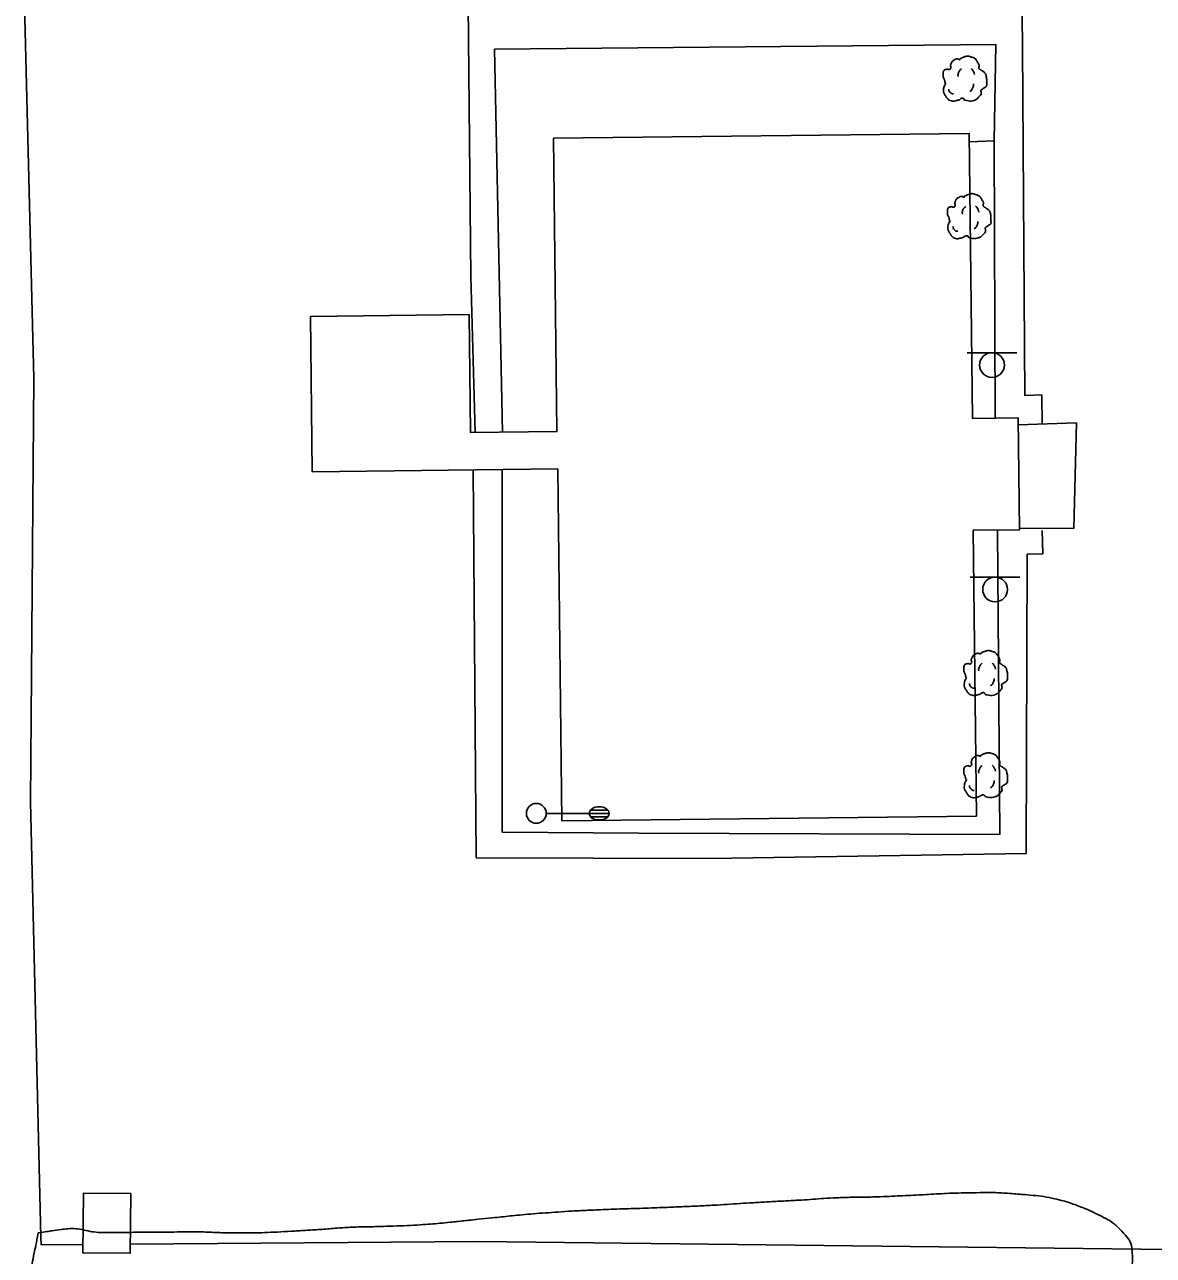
# Model space of a CAD drawing. Extents: x 2145380 to 2157287, y 139568 to 149130.
# Drawn here: x 2150491.4 to 2150661.9, y 141333.7 to 141519.7 of the extents above; entities that cross this region are included whole.
import ezdxf

# ---------------------------------------------------------------- set-up
doc = ezdxf.new("R2010")
doc.units = 0
for name, color, linetype in [('TOPO_Asphalt', 7, 'Continuous'), ('TOPO_Building', 7, 'Continuous'), ('TOPO_Light Pole', 7, 'Continuous'), ('TOPO_Sidewalk', 7, 'Continuous'), ('TOPO_Sign', 7, 'Continuous'), ('TOPO_Tree', 7, 'Continuous'), ('TOPO_Tree Line', 7, 'Continuous'), ('TOPO_Wall Freestanding', 7, 'Continuous')]:
    doc.layers.add(name, color=color, linetype=linetype)

# ---------------------------------------------------------------- blocks, each defined once
blk = doc.blocks.new('LP')
at = {"layer": 'TOPO_Light Pole'}
blk.add_line((3.81, 0), (20.32, 0), dxfattribs=at)
for points in [[(20.32, 0), (27.94, 0)], [(20.32, 0), (23.5, 0)], [(20.83, 1.27), (27.43, 1.27)], [(20.83, 1.27), (23.5, 1.27)], [(23.71, 1.27), (27.43, 1.27)], [(23.71, 0), (27.94, 0)], [(20.83, -1.27), (27.43, -1.27)], [(20.83, -1.27), (23.5, -1.27)], [(23.71, -1.27), (27.43, -1.27)]]:
    blk.add_lwpolyline(points, dxfattribs=at)
blk.add_circle((0, 0), 3.81, dxfattribs=at)
blk.add_ellipse((24.13, 0), major_axis=(3.81, 0), ratio=0.666667, dxfattribs=at)
blk = doc.blocks.new('TREE')
at = {"layer": 'TOPO_Tree'}
for points in [[(-3.49, 17.6), (-3.07, 18.27), (-2.58, 18.8), (-1.9, 19.19), (-1.05, 19.68), (-0.19, 19.96), (0.74, 20.24), (1.62, 20.51), (2.51, 20.82), (3.39, 20.77), (4.1, 20.73), (4.8, 20.47), (5.51, 20.24), (6.43, 19.95), (7.32, 19.73), (8.15, 19.19), (9.36, 18.4), (10.02, 17.21), (10.8, 16.01), (11.24, 15.33), (11.58, 14.62), (11.86, 13.89), (12.17, 13.08), (11.37, 12.02), (11.86, 11.25), (12, 11.03), (12.18, 10.86), (12.39, 10.72), (12.91, 10.35), (13.45, 10.02), (13.97, 9.66), (14.7, 9.16), (15.41, 8.68), (16.09, 8.07), (16.7, 7.53), (16.93, 6.73), (17.15, 5.95), (17.59, 4.38), (17.71, 2.77), (17.68, 1.19), (17.65, -0.25), (17.83, -2.22), (16.62, -3.04), (15.47, -3.83), (14.31, -4.58), (13.16, -5.35)], [(-14.07, -0.4), (-14.17, 0.5), (-14.37, 1.38), (-14.6, 2.25), (-14.84, 3.17), (-15.47, 3.96), (-15.66, 4.9), (-15.8, 5.59), (-15.71, 6.31), (-15.66, 7.01), (-15.6, 7.91), (-15.72, 8.8), (-15.13, 9.66), (-14.62, 10.42), (-13.76, 10.49), (-13.02, 10.72), (-12.18, 10.98), (-11.06, 10), (-10.37, 10.72), (-9.4, 11.74), (-10.29, 13.28), (-9.84, 14.42), (-9.56, 15.15), (-9.32, 15.89), (-8.78, 16.54), (-8.18, 17.26), (-7.5, 17.68), (-6.67, 18.13), (-6.14, 18.41), (-5.61, 18.61), (-5.08, 18.66), (-4.55, 18.71), (-4.02, 18.54), (-3.49, 18.13)], [(-4.21, 5.09), (-4.46, 6.09), (-4.3, 7.21), (-3.84, 8.21), (-3.33, 9.34), (-2.71, 10.27), (-1.64, 10.97)], [(5.89, 11.15), (6.5, 10.68), (6.96, 10.17), (7.36, 9.5), (7.93, 8.56), (8.31, 7.6), (8.46, 6.56)], [(13.16, -5.34), (13.25, -5.81), (13.36, -6.28), (13.45, -6.75), (13.76, -8.52), (12.24, -10.03), (10.8, -11.51), (9.98, -12.34), (9.13, -12.77), (8.15, -13.1), (5.97, -13.83), (3.32, -13.56), (1.27, -13.1), (0.49, -12.92), (-0.06, -11.44), (-0.84, -11.51), (-2.04, -11.61), (-3.28, -12.78), (-4.55, -13.1), (-6.06, -13.47), (-7.77, -14.03), (-9.31, -13.62), (-11.36, -13.09), (-12.84, -11.41), (-14.07, -9.39), (-15.32, -7.35), (-15.61, -5.13), (-15.13, -3.04), (-14.87, -1.89), (-13.91, -0.75), (-13.54, 0.13)], [(-11.38, -4.46), (-11.47, -5.41), (-11.03, -6.32), (-10.09, -7.22), (-9.3, -7.97), (-8.49, -8.26), (-7.7, -8.14)], [(4.79, -6.29), (5.71, -5.66), (6.3, -4.92), (6.81, -3.91), (7.36, -2.81), (7.63, -1.7), (7.54, -0.6)]]:
    blk.add_open_spline(points, degree=3, dxfattribs=at)

msp = doc.modelspace()

# ---------------------------------------------------------------- linework, layer by layer
at = {"layer": 'TOPO_Asphalt'}
msp.add_line((2150650.27, 141459.46), (2150649.88, 141443.53), dxfattribs=at)
for points in [[(2150645.07, 141459.3), (2150645.04, 141463.69), (2150642.45, 141463.61), (2150642.12, 141516.18), (2150641.45, 141578.89), (2150641.05, 141604.88)], [(2150559.44, 141458.02), (2150558.77, 141481.57), (2150558.4, 141522.63), (2150491.39, 141522.67), (2150492.76, 141466.17), (2150492.26, 141402.2), (2150493.85, 141336.4), (2150493.9, 141335.26), (2150500.21, 141335.3)], [(2150645.07, 141443.2), (2150645.18, 141439.69), (2150642.81, 141439.61), (2150642.68, 141394.39), (2150595.05, 141393.64), (2150559.62, 141393.75), (2150559.16, 141452.36)], [(2150507.36, 141335.36), (2150559.92, 141335.75), (2150664.35, 141334.54), (2150683.58, 141334.64), (2150683.79, 141348.9)]]:
    msp.add_lwpolyline(points, dxfattribs=at)
at = {"layer": 'TOPO_Building'}
for points in [[(2150635.19, 141400.05), (2150572.54, 141399.32), (2150571.91, 141452.51), (2150534.84, 141452.08), (2150534.56, 141475.56), (2150558.55, 141475.84), (2150558.75, 141458.01), (2150571.79, 141458.16), (2150571.27, 141502.48), (2150634.07, 141503.21), (2150634.57, 141460.14), (2150641.48, 141460.22), (2150641.67, 141443.33), (2150634.69, 141443.25)], [(2150507.41, 141343.04), (2150500.27, 141343.09), (2150500.2, 141334.05), (2150507.35, 141334)]]:
    msp.add_lwpolyline(points, close=True, dxfattribs=at)
at = {"layer": 'TOPO_Sidewalk'}
msp.add_line((2150563.5, 141397.6), (2150563.52, 141452.41), dxfattribs=at)
msp.add_lwpolyline([(2150563.55, 141458.07), (2150562.39, 141515.93), (2150638.07, 141516.67), (2150637.86, 141502.1)], dxfattribs=at)
at = {"layer": 'TOPO_Sign'}
for points in [[(2150633.76, 141470.07), (2150641.25, 141470.08)], [(2150637.51, 141470.07), (2150637.51, 141470.07)], [(2150635.64, 141468.21), (2150635.64, 141468.21)], [(2150639.38, 141468.21), (2150639.38, 141468.21)], [(2150637.51, 141466.34), (2150637.51, 141466.34)], [(2150634.23, 141436.17), (2150641.73, 141436.18)], [(2150637.98, 141436.17), (2150637.98, 141436.17)], [(2150636.11, 141434.3), (2150636.11, 141434.3)], [(2150639.85, 141434.3), (2150639.85, 141434.3)], [(2150637.98, 141432.43), (2150637.98, 141432.43)]]:
    msp.add_lwpolyline(points, dxfattribs=at)
for centre, start, end in [((2150637.51, 141468.21), 90, 180), ((2150637.51, 141468.21), 360, 90), ((2150637.51, 141468.21), 180, 270), ((2150637.51, 141468.21), 270, 0), ((2150637.98, 141434.3), 90, 180), ((2150637.98, 141434.3), 360, 90), ((2150637.98, 141434.3), 180, 270), ((2150637.98, 141434.3), 270, 0)]:
    msp.add_arc(centre, 1.87, start, end, dxfattribs=at)
at = {"layer": 'TOPO_Tree Line'}
msp.add_open_spline([(2150493.46, 141337.09), (2150493.14, 141335.5), (2150492.82, 141333.92), (2150492.5, 141332.33), (2150492.33, 141331.47), (2150493.17, 141330.71), (2150493.95, 141330.15), (2150494.99, 141329.41), (2150496.02, 141329.06), (2150497.16, 141328.83), (2150498.04, 141328.64), (2150498.91, 141328.47), (2150499.8, 141328.33), (2150501.06, 141328.14), (2150502.31, 141327.91), (2150503.58, 141327.83), (2150505.72, 141327.69), (2150507.85, 141327.65), (2150509.98, 141327.63), (2150511.07, 141327.61), (2150512.17, 141327.64), (2150513.26, 141327.61), (2150515.1, 141327.56), (2150516.95, 141327.48), (2150518.8, 141327.39), (2150522.12, 141327.24), (2150525.43, 141327.02), (2150528.74, 141326.86), (2150530.88, 141326.76), (2150533.02, 141326.8), (2150535.15, 141326.66), (2150537.81, 141326.5), (2150540.47, 141326.25), (2150543.13, 141326.07), (2150545.6, 141325.9), (2150548.07, 141325.74), (2150550.54, 141325.59), (2150553.16, 141325.42), (2150555.78, 141325.46), (2150558.4, 141325.25), (2150561.2, 141325.02), (2150564.01, 141324.75), (2150566.82, 141324.49), (2150570.2, 141324.17), (2150573.59, 141323.81), (2150576.98, 141323.51), (2150580.33, 141323.22), (2150583.7, 141323.12), (2150587.07, 141322.89), (2150588.75, 141322.77), (2150590.43, 141322.65), (2150592.11, 141322.5), (2150594.01, 141322.32), (2150595.9, 141322.07), (2150597.8, 141321.89), (2150600.01, 141321.68), (2150602.23, 141321.49), (2150604.44, 141321.29), (2150606.92, 141321.07), (2150609.39, 141320.85), (2150611.87, 141320.66), (2150614.52, 141320.45), (2150617.18, 141320.46), (2150619.83, 141320.27), (2150622.42, 141320.09), (2150625, 141319.82), (2150627.58, 141319.65), (2150629.76, 141319.5), (2150631.94, 141319.37), (2150634.11, 141319.23), (2150635.9, 141319.11), (2150637.69, 141318.96), (2150639.48, 141318.84), (2150640.45, 141318.77), (2150641.42, 141318.75), (2150642.39, 141318.75), (2150643.72, 141318.74), (2150645.04, 141318.85), (2150646.36, 141319.02), (2150647.39, 141319.15), (2150648.39, 141319.38), (2150649.4, 141319.63), (2150650.22, 141319.83), (2150651, 141320.1), (2150651.78, 141320.43), (2150652.59, 141320.78), (2150653.31, 141321.26), (2150653.93, 141321.91), (2150654.69, 141322.72), (2150655.3, 141323.59), (2150655.76, 141324.56), (2150656.12, 141325.34), (2150656.47, 141326.12), (2150656.8, 141326.91), (2150657.25, 141327.98), (2150657.67, 141329.05), (2150658.08, 141330.14), (2150658.54, 141331.36), (2150658.76, 141332.71), (2150658.71, 141333.98), (2150658.66, 141335.16), (2150658.1, 141336.3), (2150657.18, 141337.27), (2150655.98, 141338.51), (2150654.74, 141339.25), (2150653.32, 141339.93), (2150652.47, 141340.34), (2150651.64, 141340.73), (2150650.76, 141341.05), (2150649.77, 141341.43), (2150648.78, 141341.78), (2150647.74, 141342.04), (2150646.16, 141342.43), (2150644.57, 141342.67), (2150642.95, 141342.81), (2150640.49, 141343.01), (2150638.03, 141343.18), (2150635.56, 141343.15), (2150633.77, 141343.12), (2150631.97, 141343.09), (2150630.18, 141343), (2150628.69, 141342.93), (2150627.19, 141342.83), (2150625.7, 141342.76), (2150624.06, 141342.68), (2150622.42, 141342.6), (2150620.78, 141342.54), (2150618.31, 141342.44), (2150615.85, 141342.46), (2150613.38, 141342.33), (2150611.7, 141342.25), (2150610.03, 141342.1), (2150608.35, 141342.01), (2150606.04, 141341.88), (2150603.72, 141341.76), (2150601.41, 141341.63), (2150599.45, 141341.51), (2150597.49, 141341.36), (2150595.53, 141341.25), (2150593.1, 141341.12), (2150590.67, 141341.02), (2150588.25, 141340.92), (2150584.76, 141340.77), (2150581.28, 141340.69), (2150577.8, 141340.54), (2150575.67, 141340.45), (2150573.54, 141340.33), (2150571.41, 141340.18), (2150569.62, 141340.06), (2150567.83, 141339.92), (2150566.04, 141339.75), (2150564.72, 141339.62), (2150563.4, 141339.48), (2150562.08, 141339.35), (2150559.91, 141339.13), (2150557.75, 141338.89), (2150555.59, 141338.66), (2150554.13, 141338.51), (2150552.68, 141338.38), (2150551.22, 141338.29), (2150549.15, 141338.16), (2150547.08, 141338.1), (2150545.01, 141338.03), (2150543.74, 141337.99), (2150542.48, 141338), (2150541.22, 141337.94), (2150538.9, 141337.83), (2150536.59, 141337.61), (2150534.28, 141337.47), (2150532.18, 141337.34), (2150530.09, 141337.22), (2150528, 141337.13), (2150526.43, 141337.06), (2150524.86, 141337.05), (2150523.29, 141337.06), (2150520.86, 141337.08), (2150518.42, 141337.23), (2150515.99, 141337.21), (2150513.94, 141337.2), (2150511.89, 141337.18), (2150509.84, 141337.16), (2150507.91, 141337.15), (2150505.97, 141337.14), (2150504.03, 141337.13), (2150501.59, 141337.11), (2150499.14, 141337.88), (2150496.72, 141337.54), (2150495.64, 141337.39), (2150494.55, 141337.24), (2150493.46, 141337.09)], degree=3, dxfattribs=at)
at = {"layer": 'TOPO_Wall Freestanding'}
for p, q in [((2150641.49, 141459.2), (2150650.27, 141459.46)), ((2150641.67, 141443.54), (2150649.88, 141443.53))]:
    msp.add_line(p, q, dxfattribs=at)
for points in [[(2150634.08, 141501.92), (2150637.86, 141502.1), (2150638.01, 141460.18)], [(2150638.33, 141443.29), (2150638.72, 141397.29), (2150584.18, 141397.48), (2150563.5, 141397.6)]]:
    msp.add_lwpolyline(points, dxfattribs=at)

# ---------------------------------------------------------------- block references
at = {"layer": 'TOPO_Light Pole', "xscale": 0.39370000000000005, "yscale": 0.3937000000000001}
msp.add_blockref('LP', (2150568.68, 141400.46), dxfattribs=at)
at = {"layer": 'TOPO_Tree', "xscale": 0.19685000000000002, "yscale": 0.19685000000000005}
for p in [(2150633.23, 141510.8), (2150633.88, 141490.02), (2150636.36, 141420.98), (2150636.36, 141405.54)]:
    msp.add_blockref('TREE', p, dxfattribs=at)

doc.saveas('drawing.dxf')
